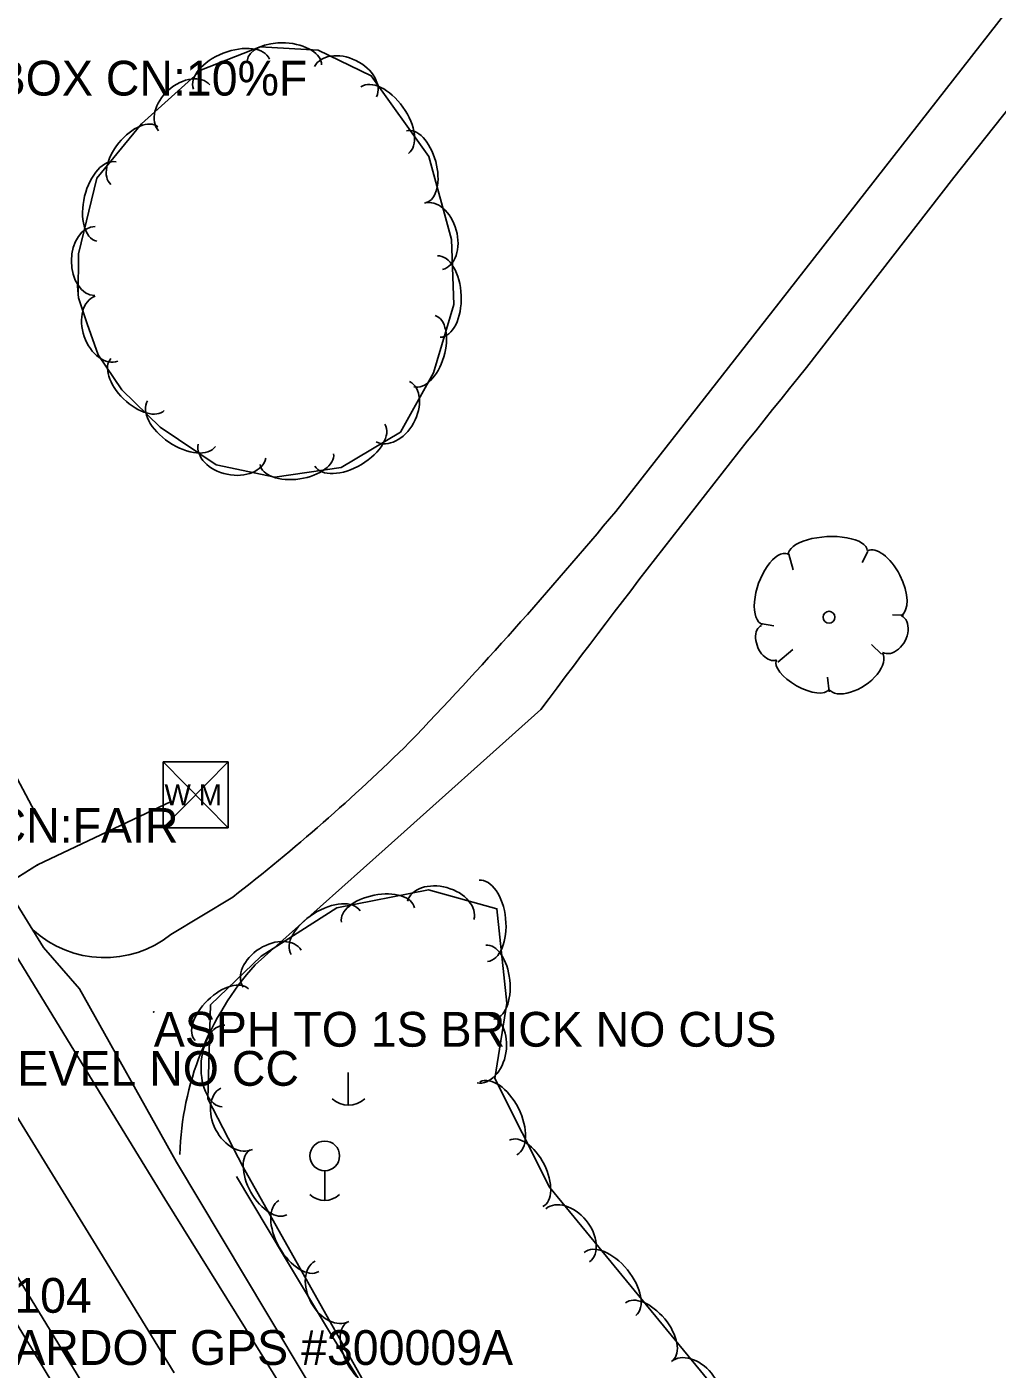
# Model space of a CAD drawing. Extents: x 954793 to 988390, y 1867850 to 1924428.
# Drawn here: x 957368 to 957507.5, y 1920486.9 to 1920679.8 of the extents above; entities that cross this region are included whole.
import ezdxf

# ---------------------------------------------------------------- set-up
doc = ezdxf.new("R2010")
doc.units = 0
for name, color, linetype in [('S_CROSS_DRAIN_ANNOT', 7, 'Continuous'), ('S_DITCHLINE', 7, 'Continuous'), ('S_DRIVEWAY', 7, 'Continuous'), ('S_EDGE_PAVEMENT', 7, 'Continuous'), ('S_FIBER_OPTIC_CABLE_ANNOT', 7, 'Continuous'), ('S_MSC_PT_SYM', 7, 'Continuous'), ('S_PAVEMENT_CROWN', 7, 'Continuous'), ('S_PRIMARY_CTL_ANNOT', 7, 'Continuous'), ('S_SHOULDER', 7, 'Continuous'), ('S_SURVEY_TEXT_ANNOT', 7, 'Continuous'), ('S_TREE', 7, 'Continuous'), ('S_UTILITY_POLE', 7, 'Continuous'), ('S_UTL_PT_SYM', 7, 'Continuous'), ('S_WATER_UTILITIES', 7, 'Continuous')]:
    doc.layers.add(name, color=color, linetype=linetype)

msp = doc.modelspace()

# ---------------------------------------------------------------- linework, layer by layer
at = {"layer": 'S_DITCHLINE'}
for points in [[(957369.52, 1920566.26), (957357.75, 1920588.3), (957345.98, 1920610.33), (957338.48, 1920625.3), (957330.98, 1920640.26), (957323.48, 1920655.22), (957315.99, 1920670.19), (957312.05, 1920682.99), (957322.89, 1920692.31), (957333.74, 1920701.62), (957344.58, 1920710.93), (957355.43, 1920720.24), (957367.85, 1920729.82), (957380.27, 1920739.39), (957392.7, 1920748.96), (957405.12, 1920758.53), (957412.94, 1920770.96), (957420.75, 1920783.39)], [(957620.78, 1920173.88), (957611.88, 1920188.96), (957602.99, 1920204.04), (957594.1, 1920219.11), (957583.97, 1920234.46), (957573.84, 1920249.8), (957563.72, 1920265.15), (957553.59, 1920280.49), (957544.73, 1920293.4), (957535.88, 1920306.32), (957527.02, 1920319.23), (957518.17, 1920332.15), (957507.45, 1920344.42), (957496.73, 1920356.69), (957487.09, 1920371.84), (957477.45, 1920386.99), (957467.81, 1920402.14), (957458.17, 1920417.29), (957446.61, 1920435.84), (957435.06, 1920454.4), (957423.51, 1920472.95), (957411.95, 1920491.5), (957405.04, 1920503.03), (957398.12, 1920514.56)]]:
    msp.add_lwpolyline(points, dxfattribs=at)
at = {"layer": 'S_DRIVEWAY'}
for points in [[(957510.14, 1920683.74), (957476.11, 1920640.13), (957452.66, 1920610.18)], [(957480.11, 1920630.88), (957501.26, 1920658.2), (957516.37, 1920677.2)], [(957400.8, 1920545), (957419.5, 1920561.65), (957441.91, 1920581.71)], [(957397.6, 1920554.73), (957388.69, 1920549.36)]]:
    msp.add_lwpolyline(points, dxfattribs=at)
for centre, major_axis, ratio, start_param, end_param in [((958398.5, 1919898.72), (-880.69, -1046.24), 0.858766, 4.735277, 4.780817), ((957082.73, 1920926.1), (340.05, 443.05), 0.870741, 4.587064, 4.666932), ((957306.33, 1920707.37), (148.86, 169.37), 0.773717, 4.468756, 4.619356), ((957379.04, 1920561.15), (13.59, -6.96), 0.987429, 4.445208, 5.867549), ((957431.54, 1920516.2), (2.28, -42.57), 0.975599, 3.918364, 4.624058)]:
    msp.add_ellipse(centre, major_axis=major_axis, ratio=ratio, start_param=start_param, end_param=end_param, dxfattribs=at)
at = {"layer": 'S_EDGE_PAVEMENT'}
for points in [[(957410.99, 1920474.09), (957399.41, 1920492.74), (957387.84, 1920511.38), (957377.4, 1920528.41), (957366.97, 1920545.44), (957356.11, 1920562.98), (957345.24, 1920580.52), (957335.54, 1920596.4), (957325.84, 1920612.27), (957315.62, 1920628.91), (957305.4, 1920645.54), (957294.11, 1920664.1), (957282.82, 1920682.65), (957271.62, 1920700.93), (957260.42, 1920719.21), (957249.83, 1920736.72), (957239.24, 1920754.23), (957227.99, 1920772.73), (957216.74, 1920791.24), (957205.24, 1920809.94), (957193.75, 1920828.63)], [(957379.03, 1920479.83), (957367.54, 1920498.67), (957357.17, 1920515.41), (957346.81, 1920532.14), (957335.81, 1920550.06), (957324.82, 1920567.97), (957315.31, 1920583.36), (957305.81, 1920598.75), (957295.32, 1920615.81), (957284.84, 1920632.87), (957273.66, 1920651.14), (957262.48, 1920669.41), (957251.15, 1920688.03), (957239.81, 1920706.65), (957229.1, 1920724.06), (957218.38, 1920741.48), (957206.98, 1920760.38), (957195.59, 1920779.29), (957184.79, 1920797), (957173.9, 1920814.66)]]:
    msp.add_lwpolyline(points, dxfattribs=at)
at = {"layer": 'S_MSC_PT_SYM'}
msp.add_lwpolyline([(957386.24, 1920538.23), (957386.24, 1920538.28), (957386.24, 1920538.23), (957386.19, 1920538.23), (957386.24, 1920538.23), (957386.24, 1920538.18), (957386.24, 1920538.23), (957386.29, 1920538.23)], close=True, dxfattribs=at)
msp.add_lwpolyline([(957386.24, 1920538.23), (957386.24, 1920538.28), (957386.24, 1920538.23), (957386.19, 1920538.23), (957386.24, 1920538.23), (957386.24, 1920538.18), (957386.24, 1920538.23), (957386.29, 1920538.23)], close=True, dxfattribs=at)
msp.add_lwpolyline([(957386.24, 1920538.23), (957386.24, 1920538.28), (957386.24, 1920538.23), (957386.19, 1920538.23), (957386.24, 1920538.23), (957386.24, 1920538.18), (957386.24, 1920538.23), (957386.29, 1920538.23)], dxfattribs=at)
at = {"layer": 'S_PAVEMENT_CROWN'}
msp.add_lwpolyline([(957389.15, 1920486.36), (957377.57, 1920505.25), (957367.3, 1920521.97), (957357.03, 1920538.68), (957346.03, 1920556.4), (957335.03, 1920574.11), (957325.41, 1920589.7), (957315.8, 1920605.3), (957305.44, 1920622.11), (957295.09, 1920638.93), (957283.82, 1920657.4), (957272.56, 1920675.87), (957261.33, 1920694.5), (957250.1, 1920713.13), (957239.58, 1920730.29), (957229.07, 1920747.45), (957217.57, 1920766.25), (957206.08, 1920785.06), (957194.85, 1920803.49), (957183.62, 1920821.92)], dxfattribs=at)
at = {"layer": 'S_SHOULDER'}
for p, q in [((957389.52, 1920516.64), (957375.56, 1920541.55)), ((957382.75, 1920466.66), (957351.78, 1920517.65))]:
    msp.add_line(p, q, dxfattribs=at)
for points in [[(957375.56, 1920541.55), (957370.37, 1920547.5), (957359.58, 1920564.95), (957348.79, 1920582.4), (957339.02, 1920597.98), (957329.25, 1920613.55), (957318.91, 1920630.52), (957308.57, 1920647.48), (957297.08, 1920666.04), (957285.59, 1920684.59), (957274.75, 1920702.93), (957263.92, 1920721.26), (957253.28, 1920738.39), (957242.65, 1920755.52), (957231.4, 1920774.56), (957220.16, 1920793.6), (957209.75, 1920810.4)], [(957488.3, 1920355.91), (957481.1, 1920367.66), (957469.9, 1920385.71), (957458.71, 1920403.77), (957447.82, 1920421.55), (957436.93, 1920439.34), (957425.59, 1920457.32), (957414.25, 1920475.31), (957402.66, 1920494.68), (957389.52, 1920516.64)]]:
    msp.add_lwpolyline(points, dxfattribs=at)
at = {"layer": 'S_TREE'}
for p, q in [((957477.57, 1920604.05), (957478.19, 1920601.78)), ((957488.93, 1920604.41), (957488.1, 1920602.83)), ((957473.49, 1920594.05), (957475.4, 1920593.74)), ((957494.05, 1920595.25), (957492.47, 1920595.32)), ((957475.97, 1920588.51), (957478.13, 1920590.32)), ((957490.86, 1920589.66), (957489.46, 1920591.03)), ((957483.33, 1920584.25), (957483.1, 1920586.35))]:
    msp.add_line(p, q, dxfattribs=at)
for points in [[(957375.36, 1920641.25), (957375.41, 1920647.23), (957378.06, 1920658.07), (957384.45, 1920665.9), (957393.11, 1920673.64), (957401.53, 1920676.96), (957409.89, 1920676.51), (957417.5, 1920672.8), (957425.79, 1920661.18), (957429.06, 1920649.26), (957429.39, 1920639.92), (957426.45, 1920630.09), (957421.72, 1920621.58), (957413.2, 1920616.5), (957403.65, 1920615.11), (957395.21, 1920616.88), (957387.17, 1920622.29), (957381.66, 1920627.67), (957378.22, 1920632.71), (957376.67, 1920637.14), (957375.4, 1920640.9), (957375.2, 1920643.14)], [(957467.99, 1920393.47), (957399.07, 1920515.9), (957393.99, 1920525.73), (957394.41, 1920539.23), (957401.67, 1920546.26), (957412.57, 1920553.17), (957425.75, 1920555.77), (957435.57, 1920553.07), (957437, 1920539.49), (957435.26, 1920528.66), (957443.16, 1920513.04), (957468.83, 1920481.77), (957485.79, 1920450.19), (957490.58, 1920440.72), (957497.7, 1920440.1), (957506.41, 1920448.54), (957522.19, 1920467.82), (957541.67, 1920488.1), (957562.94, 1920510.02), (957579.12, 1920527.64), (957586.9, 1920536.95), (957593.6, 1920548.44), (957604.01, 1920558.22), (957614.57, 1920568.36)]]:
    msp.add_lwpolyline(points, dxfattribs=at)
msp.add_circle((957483.33, 1920594.97), 0.855, dxfattribs=at)
for centre, major_axis, ratio, start_param, end_param in [((957397.4, 1920673.05), (-5.46, -2.15), 0.55008, 3.141593, 6.283185), ((957405.01, 1920674.65), (-5.34, 0.28), 0.540699, 3.141593, 6.283185), ((957413.81, 1920671.95), (-4.45, 2.17), 0.685311, 3.141593, 6.283185), ((957390.61, 1920668.21), (-3.69, -3.3), 0.685311, 3.141593, 6.283185), ((957419.44, 1920666.42), (-3.41, 4.78), 0.55008, 3.141593, 6.283185), ((957383.45, 1920661.33), (-3.38, -4.14), 0.540699, 3.141593, 6.283185), ((957423.98, 1920659.74), (-1.41, 5.16), 0.540699, 3.141593, 6.283185), ((957379.42, 1920654.72), (-1.39, -5.7), 0.55008, 3.141593, 6.283185), ((957426.46, 1920649.73), (-1.31, 4.78), 0.685311, 3.141593, 6.283185), ((957377.78, 1920646.18), (-0.04, -4.96), 0.685311, 3.141593, 6.283185), ((957427.22, 1920641.07), (-0.21, 5.86), 0.55008, 3.141593, 6.283185), ((957379.44, 1920636.44), (1.63, -4.68), 0.685311, 3.141593, 6.283185), ((957425.17, 1920633.21), (1.53, 5.12), 0.540699, 3.141593, 6.283185), ((957383.91, 1920628.43), (3.83, -3.73), 0.540699, 3.141593, 6.283185), ((957420.63, 1920624.53), (2.4, 4.33), 0.685311, 3.141593, 6.283185), ((957390.22, 1920622.8), (4.87, -3.27), 0.55008, 3.141593, 6.283185), ((957414.44, 1920619.71), (5.04, 3.01), 0.55008, 3.141593, 6.283185), ((957397.48, 1920618.84), (4.85, -1.02), 0.685311, 3.141593, 6.283185), ((957406.8, 1920617.71), (5.29, 0.77), 0.540699, 3.141593, 6.283185), ((957483.16, 1920604.25), (-5.68, -0.3), 0.405113, 3.141593, 6.283186), ((957475.6, 1920598.99), (1.83, 5.08), 0.471018, 0, 3.141593), ((957491.26, 1920599.86), (-2.4, 4.67), 0.482994, 3.141593, 6.283185), ((957492.39, 1920592.55), (1.36, 2.65), 0.711534, 3.141592, 6.283185), ((957474.7, 1920591.31), (-1.07, 2.47), 0.646762, 0, 3.141593), ((957479.55, 1920586.69), (-3.75, 2.09), 0.420543, 6.283185, 9.424777), ((957487.16, 1920587.23), (-3.84, -2.58), 0.529943, 0, 3.141593), ((957433.62, 1920551.32), (-0.61, 5.84), 0.55008, 3.141593, 6.283185), ((957418.47, 1920552.17), (-5.25, -1.03), 0.540699, 3.141593, 6.283185), ((957427.49, 1920552.82), (-4.78, 1.32), 0.685311, 3.141593, 6.283185), ((957410.94, 1920549.62), (-4.96, -3.14), 0.55008, 3.141593, 6.283185), ((957403.26, 1920544.45), (-4.19, -2.65), 0.685311, 3.141593, 6.283185), ((957434.55, 1920542.5), (-0.56, 5.32), 0.540699, 3.141593, 6.283185), ((957396.01, 1920537.83), (-3.84, -3.72), 0.540699, 3.141593, 6.283185), ((957396.26, 1920530.47), (-0.18, -5.87), 0.55008, 3.141593, 6.283185), ((957433.53, 1920532.91), (0.79, 4.89), 0.685311, 3.141593, 6.283185), ((957435.78, 1920522.94), (-2.65, 5.24), 0.55008, 3.141593, 6.283185), ((957398.15, 1920522.87), (2.27, -4.4), 0.685311, 3.141593, 6.283185), ((957439.78, 1920515.02), (-2.41, 4.77), 0.540699, 3.141593, 6.283185), ((957402.73, 1920513.73), (2.62, -4.66), 0.540699, 3.141593, 6.283185), ((957407.08, 1920506), (2.88, -5.11), 0.55008, 3.141593, 6.283185), ((957445.77, 1920506.11), (-3.14, 3.83), 0.685311, 3.141593, 6.283185), ((957451.84, 1920499.12), (-3.72, 4.54), 0.55008, 3.141593, 6.283185), ((957411.85, 1920498.06), (2.43, -4.32), 0.685311, 3.141593, 6.283185), ((957457.47, 1920492.27), (-3.39, 4.13), 0.540699, 3.141593, 6.283185), ((957416.68, 1920488.95), (2.62, -4.66), 0.540699, 3.141593, 6.283185), ((957463.8, 1920484.14), (-3.14, 3.83), 0.685311, 3.141593, 6.283185)]:
    msp.add_ellipse(centre, major_axis=major_axis, ratio=ratio, start_param=start_param, end_param=end_param, dxfattribs=at)
at = {"layer": 'S_UTILITY_POLE'}
for p, q in [((957414.17, 1920529.52), (957414.17, 1920524.8)), ((957410.82, 1920515.35), (957410.82, 1920511.11))]:
    msp.add_line(p, q, dxfattribs=at)
msp.add_circle((957410.82, 1920517.53), 2.13, dxfattribs=at)
for centre, radius in [((957414.23, 1920528.22), 3.41), ((957410.82, 1920514.22), 3.09)]:
    msp.add_arc(centre, radius, 226.3972, 313.6028, dxfattribs=at)
at = {"layer": 'S_UTL_PT_SYM'}
for points in [[(957388.76, 1920568.48), (957388.76, 1920568.53), (957388.76, 1920568.48), (957388.71, 1920568.48), (957388.76, 1920568.48), (957388.76, 1920568.43), (957388.76, 1920568.48), (957388.81, 1920568.48)], [(957369.52, 1920559.37), (957369.52, 1920559.42), (957369.52, 1920559.37), (957369.47, 1920559.37), (957369.52, 1920559.37), (957369.52, 1920559.32), (957369.52, 1920559.37), (957369.57, 1920559.37)]]:
    msp.add_lwpolyline(points, dxfattribs=at)
for points in [[(957388.76, 1920568.48), (957388.74, 1920568.53), (957388.76, 1920568.48), (957388.72, 1920568.46), (957388.76, 1920568.48), (957388.78, 1920568.44), (957388.76, 1920568.48), (957388.81, 1920568.51)], [(957388.76, 1920568.48), (957388.74, 1920568.53), (957388.76, 1920568.48), (957388.72, 1920568.46), (957388.76, 1920568.48), (957388.78, 1920568.44), (957388.76, 1920568.48), (957388.81, 1920568.51)], [(957369.52, 1920559.37), (957369.5, 1920559.41), (957369.52, 1920559.37), (957369.47, 1920559.35), (957369.52, 1920559.37), (957369.54, 1920559.32), (957369.52, 1920559.37), (957369.56, 1920559.39)], [(957369.52, 1920559.37), (957369.5, 1920559.41), (957369.52, 1920559.37), (957369.47, 1920559.35), (957369.52, 1920559.37), (957369.54, 1920559.32), (957369.52, 1920559.37), (957369.56, 1920559.39)]]:
    msp.add_lwpolyline(points, close=True, dxfattribs=at)
at = {"layer": 'S_WATER_UTILITIES'}
for p, q in [((957387.58, 1920574.18), (957396.91, 1920574.18)), ((957387.58, 1920574.18), (957387.58, 1920564.69)), ((957387.58, 1920574.18), (957396.91, 1920564.69)), ((957396.91, 1920574.18), (957387.58, 1920564.69)), ((957396.91, 1920574.18), (957396.91, 1920564.69)), ((957369.52, 1920559.37), (957388.76, 1920568.48)), ((957387.58, 1920564.69), (957396.91, 1920564.69)), ((957335.41, 1920538.01), (957369.52, 1920559.37))]:
    msp.add_line(p, q, dxfattribs=at)
msp.add_lwpolyline([(957306.61, 1920518.46), (957319.88, 1920527.92), (957335.41, 1920538.01), (957369.52, 1920559.37), (957388.76, 1920568.48)], dxfattribs=at)
msp.add_lwpolyline([(957306.61, 1920518.46), (957319.88, 1920527.92), (957335.41, 1920538.01), (957369.52, 1920559.37), (957388.76, 1920568.48)], dxfattribs=at)

# ---------------------------------------------------------------- texts
at = {"layer": 'S_CROSS_DRAIN_ANNOT'}
msp.add_text('HT:2.1 WD:2.1 TY:RC BOX CN:10%F', height=5, dxfattribs=at).set_placement((957295.37, 1920669.96))
at = {"layer": 'S_FIBER_OPTIC_CABLE_ANNOT'}
msp.add_text('EDM OUT OF LEVEL NO CC', height=5, dxfattribs=at).set_placement((957319.07, 1920527.61))
at = {"layer": 'S_PRIMARY_CTL_ANNOT'}
for s, p in [('PN:104', (957355.03, 1920494.98)), ('PD:ARDOT GPS #300009A', (957355.03, 1920487.48))]:
    msp.add_text(s, height=5, dxfattribs=at).set_placement(p)
at = {"layer": 'S_SURVEY_TEXT_ANNOT'}
for s, p in [('6 BARB STEEL POST CN:FAIR', (957294.31, 1920562.54)), ('ASPH TO 1S BRICK NO CUS', (957386.24, 1920533.23))]:
    msp.add_text(s, height=5, dxfattribs=at).set_placement(p)
at = {"layer": 'S_WATER_UTILITIES'}
msp.add_text('W M', height=3, rotation=360, dxfattribs=at).set_placement((957387.78, 1920567.95))

doc.saveas('drawing.dxf')
